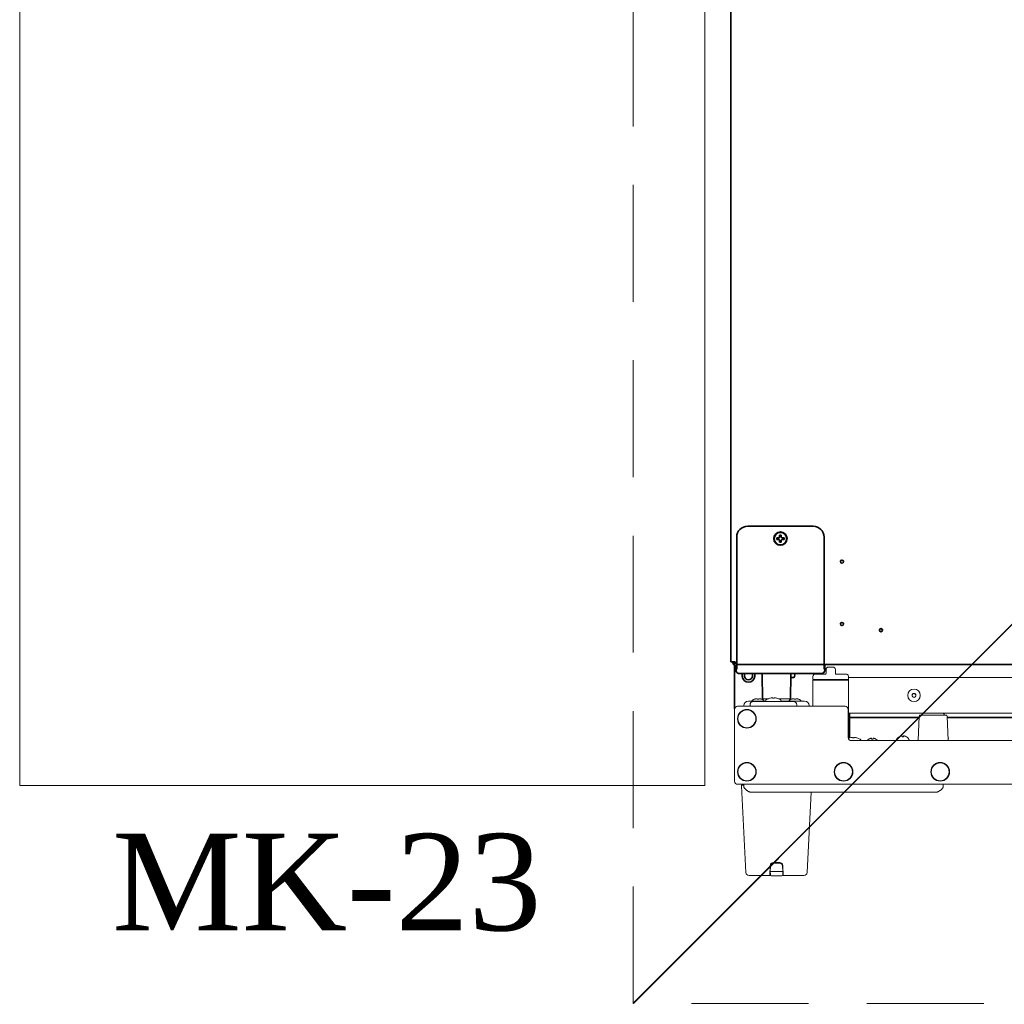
# Model space of a CAD drawing. Extents: x 3940905 to 4145695, y 925352 to 1109797.
# Tile 357 of 656: x 3982576 to 3983208, y 1101154 to 1101785. Entities that reach past the tile are written whole.
import ezdxf

# ---------------------------------------------------------------- set-up
doc = ezdxf.new("R2010")
doc.units = 0
doc.header["$LTSCALE"] = 750
doc.header["$MEASUREMENT"] = 0
doc.linetypes.add('DASHED', pattern=[0.75, 0.5, -0.25])
doc.layers.get('0').update_dxf_attribs({"linetype": 'CONTINUOUS', "lineweight": 0})
doc.layers.add('CKD Equipments', color=252, linetype='CONTINUOUS', lineweight=0)
doc.layers.add('PDF_A - TEXT', color=7, linetype='CONTINUOUS')
doc.styles.add('CKD_Dimension Text', font='BOOKOS.TTF')

# ---------------------------------------------------------------- blocks, each defined once
blk = doc.blocks.new('4')
at = {"color": 1, "linetype": 'DASHED', "ltscale": 0.2, "const_width": 1}
blk.add_lwpolyline([(4049888.81, 1046868.24), (4050788.81, 1047768.24)], dxfattribs=at)
at = {"color": 1, "linetype": 'DASHED', "ltscale": 0.2}
blk.add_lwpolyline([(4049888.81, 1047768.24), (4050788.81, 1047768.24), (4050788.81, 1046868.24), (4049888.81, 1046868.24)], close=True, dxfattribs=at)

msp = doc.modelspace()

# ---------------------------------------------------------------- linework, layer by layer
at = {"layer": 'CKD Equipments', "color": 252, "true_color": 0x989898}
for p, q in [((3982576.4, 1101294.24), (3982576.4, 1102044.23)), ((3983016.02, 1102044.23), (3983016.02, 1101294.24)), ((3983016.02, 1101294.24), (3982576.4, 1101294.24))]:
    msp.add_line(p, q, dxfattribs=at)
at = {"layer": 'CKD Equipments', "color": 7, "linetype": 'Continuous', "lineweight": 35}
for p, q in [((3983032.61, 1101373.62, 1431.4), (3983032.61, 1102023.02, 1431.4)), ((3983085.41, 1101460.56, 1431.4), (3983043.41, 1101460.56, 1431.4)), ((3983036.41, 1101453.56, 1431.4), (3983036.41, 1101373.92, 1431.4)), ((3983092.41, 1101373.92, 1431.4), (3983092.41, 1101453.56, 1431.4)), ((3983062.11, 1101453.06, 1431.4), (3983062.11, 1101452.56, 1431.4)), ((3983062.11, 1101452.56, 1431.4), (3983062.11, 1101452.06, 1431.4)), ((3983066.71, 1101452.56, 1431.4), (3983066.71, 1101453.06, 1431.4)), ((3983066.71, 1101452.06, 1431.4), (3983066.71, 1101452.56, 1431.4)), ((3983032.61, 1101373.62, 1431.4), (3983034.41, 1101373.62, 1431.4)), ((3983033.91, 1101373.62, 1431.4), (3983033.91, 1101372.82, 1431.4)), ((3983035.41, 1101373.62, 1431.4), (3983034.41, 1101373.62, 1431.4)), ((3983035.41, 1101371.82, 1431.4), (3983035.41, 1101373.62, 1431.4)), ((3983036.41, 1101373.92, 1431.4), (3983036.41, 1101368.91, 1431.4)), ((3983036.41, 1101371.82, 1431.4), (3983733.9, 1101371.82, 1431.4)), ((3983092.41, 1101373.92, 1431.4), (3983092.41, 1101368.91, 1431.4)), ((3983092.91, 1101371.82, 1431.4), (3983092.91, 1101371.02, 1431.4)), ((3983034.95, 1101343.42, 1431.4), (3983034.95, 1101371.18, 1431.4)), ((3983035.92, 1101371.02, 1431.4), (3983035.92, 1101368.03, 1431.4)), ((3983037.03, 1101366.23, 1431.4), (3983037.02, 1101366.24, 1431.4)), ((3983039.88, 1101366.03, 1431.4), (3983039.91, 1101364.45, 1431.4)), ((3983041.38, 1101365.98, 1431.4), (3983041.41, 1101364.47, 1431.4)), ((3983085.89, 1101365.98, 1431.4), (3983042.92, 1101365.98, 1431.4)), ((3983046.41, 1101364.47, 1431.4), (3983046.43, 1101365.98, 1431.4)), ((3983047.91, 1101364.45, 1431.4), (3983047.93, 1101365.98, 1431.4)), ((3983053.02, 1101349.35, 1431.4), (3983052.68, 1101365.58, 1431.4)), ((3983071.14, 1101365.58, 1431.4), (3983070.8, 1101349.35, 1431.4)), ((3983073.74, 1101365.4, 1431.4), (3983073.52, 1101364.14, 1431.4)), ((3983091.79, 1101366.24, 1431.4), (3983091.79, 1101366.23, 1431.4)), ((3983092.9, 1101368.03, 1431.4), (3983092.9, 1101371.02, 1431.4)), ((3983071.05, 1101363.52, 1431.4), (3983072.78, 1101363.52, 1431.4)), ((3983153.39, 1101337.86, 1431.4), (3983108.91, 1101337.86, 1431.4)), ((3983646.39, 1101337.86, 1431.4), (3983171.43, 1101337.86, 1431.4))]:
    msp.add_line(p, q, dxfattribs=at)
at = {"layer": 'CKD Equipments'}
msp.add_line((3983034.71, 1101372.82, 1431.4), (3983034.71, 1101373.62, 1431.4), dxfattribs=at)
at = {"layer": 'CKD Equipments', "color": 51, "linetype": 'Continuous', "lineweight": 13}
for p, q in [((3983037.92, 1101366.02, 1431.4), (3983037.92, 1101366.03, 1431.4)), ((3983090.9, 1101366.03, 1431.4), (3983090.89, 1101366.02, 1431.4))]:
    msp.add_line(p, q, dxfattribs=at)
at = {"layer": 'CKD Equipments', "color": 7, "linetype": 'Continuous'}
for p, q in [((3983093.16, 1101365.67, 1431.4), (3983086.78, 1101365.67, 1431.4)), ((3983093.66, 1101366.17, 1431.4), (3983093.66, 1101368.67, 1431.4)), ((3983095.16, 1101370.17, 1431.4), (3983098.16, 1101370.17, 1431.4)), ((3983099.66, 1101368.67, 1431.4), (3983099.66, 1101366.17, 1431.4)), ((3983106.53, 1101365.67, 1431.4), (3983100.16, 1101365.67, 1431.4)), ((3983085.16, 1101361.52, 1431.4), (3983085.16, 1101345.02, 1431.4)), ((3983085.28, 1101362.12, 1431.4), (3983085.28, 1101364.17, 1431.4)), ((3983108.03, 1101362.17, 1431.4), (3983085.28, 1101362.17, 1431.4)), ((3983088.18, 1101362.12, 1431.4), (3983085.28, 1101362.12, 1431.4)), ((3983085.28, 1101345.02, 1431.4), (3983085.28, 1101361.52, 1431.4)), ((3983085.53, 1101361.77, 1431.4), (3983107.78, 1101361.77, 1431.4)), ((3983085.66, 1101362.02, 1431.4), (3983090.16, 1101362.02, 1431.4)), ((3983089.97, 1101361.82, 1431.4), (3983085.85, 1101361.82, 1431.4)), ((3983089.04, 1101362.12, 1431.4), (3983089.11, 1101362.12, 1431.4)), ((3983090.16, 1101362.01, 1431.4), (3983090.64, 1101362.01, 1431.4)), ((3983102.68, 1101362.01, 1431.4), (3983103.15, 1101362.01, 1431.4)), ((3983103.16, 1101362.02, 1431.4), (3983107.66, 1101362.02, 1431.4)), ((3983103.34, 1101361.82, 1431.4), (3983107.46, 1101361.82, 1431.4)), ((3983108.03, 1101362.17, 1431.4), (3983108.03, 1101364.17, 1431.4)), ((3983108.03, 1101363.42, 1431.4), (3983709.69, 1101363.42, 1431.4)), ((3983108.03, 1101361.52, 1431.4), (3983108.03, 1101324.39, 1431.4)), ((3983108.16, 1101324.1, 1431.4), (3983108.16, 1101361.52, 1431.4)), ((3983054.92, 1101348.42, 1431.4), (3983043.91, 1101348.42, 1431.4)), ((3983044.93, 1101346.05, 1431.4), (3983044.91, 1101345.02, 1431.4)), ((3983072.89, 1101348.02, 1431.4), (3983046.93, 1101348.02, 1431.4)), ((3983047.56, 1101349.53, 1431.4), (3983047.56, 1101349.51, 1431.4)), ((3983049.56, 1101349.86, 1431.4), (3983049.56, 1101349.51, 1431.4)), ((3983050.56, 1101349.51, 1431.4), (3983050.56, 1101349.86, 1431.4)), ((3983052.56, 1101349.51, 1431.4), (3983052.56, 1101349.53, 1431.4)), ((3983056.68, 1101349.92, 1431.4), (3983054.3, 1101349.92, 1431.4)), ((3983054.91, 1101348.02, 1431.4), (3983054.91, 1101348.31, 1431.4)), ((3983057.61, 1101350.22, 1431.4), (3983057.61, 1101350.21, 1431.4)), ((3983062.21, 1101350.21, 1431.4), (3983062.21, 1101350.22, 1431.4)), ((3983069.51, 1101349.92, 1431.4), (3983063.13, 1101349.92, 1431.4)), ((3983079.9, 1101348.42, 1431.4), (3983064.89, 1101348.42, 1431.4)), ((3983064.91, 1101348.02, 1431.4), (3983064.91, 1101348.31, 1431.4)), ((3983071.25, 1101349.53, 1431.4), (3983071.25, 1101349.51, 1431.4)), ((3983073.25, 1101349.86, 1431.4), (3983073.25, 1101349.51, 1431.4)), ((3983074.25, 1101349.51, 1431.4), (3983074.25, 1101349.86, 1431.4)), ((3983074.89, 1101346.05, 1431.4), (3983074.91, 1101345.02, 1431.4)), ((3983076.25, 1101349.51, 1431.4), (3983076.25, 1101349.53, 1431.4)), ((3983034.91, 1101297.02, 1431.4), (3983034.91, 1101343.02, 1431.4)), ((3983036.91, 1101345.02, 1431.4), (3983105.91, 1101345.02, 1431.4)), ((3983040.91, 1101345.46, 1431.4), (3983040.91, 1101345.02, 1431.4)), ((3983082.9, 1101345.46, 1431.4), (3983082.91, 1101345.02, 1431.4)), ((3983107.91, 1101343.02, 1431.4), (3983107.91, 1101325.02, 1431.4)), ((3983108.16, 1101340.61, 1431.4), (3983709.69, 1101340.61, 1431.4)), ((3983108.28, 1101324.63, 1431.4), (3983108.28, 1101340.61, 1431.4)), ((3983108.91, 1101340.61, 1431.4), (3983108.91, 1101324.81, 1431.4)), ((3983152.74, 1101323.02, 1431.4), (3983153.43, 1101338.79, 1431.4)), ((3983153.93, 1101339.27, 1431.4), (3983170.89, 1101339.27, 1431.4)), ((3983171.38, 1101338.79, 1431.4), (3983172.07, 1101323.02, 1431.4)), ((3983108.86, 1101324.82, 1431.4), (3983108.86, 1101324.81, 1431.4)), ((3983707.91, 1101323.02, 1431.4), (3983109.91, 1101323.02, 1431.4)), ((3983113.46, 1101324.81, 1431.4), (3983113.46, 1101324.82, 1431.4)), ((3983121.11, 1101323.99, 1431.4), (3983121.11, 1101323.96, 1431.4)), ((3983122.91, 1101324.51, 1431.4), (3983122.91, 1101323.96, 1431.4)), ((3983123.91, 1101323.96, 1431.4), (3983123.91, 1101324.51, 1431.4)), ((3983125.71, 1101323.96, 1431.4), (3983125.71, 1101323.99, 1431.4)), ((3983138.91, 1101323.42, 1431.4), (3983138.91, 1101323.62, 1431.4)), ((3983140.61, 1101325.49, 1431.4), (3983140.61, 1101325.46, 1431.4)), ((3983142.41, 1101326.01, 1431.4), (3983142.41, 1101325.46, 1431.4)), ((3983143.41, 1101325.46, 1431.4), (3983143.41, 1101326.01, 1431.4)), ((3983145.21, 1101325.46, 1431.4), (3983145.21, 1101325.49, 1431.4)), ((3983146.91, 1101323.42, 1431.4), (3983146.91, 1101323.62, 1431.4)), ((3983172.13, 1101324.23, 1431.4), (3983172.13, 1101324.36, 1431.4)), ((3983780.91, 1101295.02, 1431.4), (3983036.91, 1101295.02, 1431.4)), ((3983042.31, 1101238.41, 1431.4), (3983039.4, 1101293.99, 1431.4)), ((3983039.89, 1101294.52, 1431.4), (3983040.92, 1101294.52, 1431.4)), ((3983040.92, 1101294.52, 1431.4), (3983040.91, 1101295.02, 1431.4)), ((3983040.91, 1101295.02, 1431.4), (3983040.96, 1101293.38, 1431.4)), ((3983044.96, 1101290.02, 1431.4), (3983164.85, 1101290.02, 1431.4)), ((3983084.21, 1101290.02, 1431.4), (3983081.51, 1101238.41, 1431.4)), ((3983168.91, 1101295.02, 1431.4), (3983168.85, 1101293.38, 1431.4)), ((3983168.9, 1101294.45, 1431.4), (3983168.88, 1101294.34, 1431.4)), ((3983168.9, 1101294.45, 1431.4), (3983168.91, 1101295.02, 1431.4)), ((3983059.87, 1101244.87, 1431.4), (3983063.95, 1101244.87, 1431.4)), ((3983057.53, 1101236.52, 1431.4), (3983057.87, 1101242.97, 1431.4)), ((3983057.91, 1101239.37, 1431.4), (3983057.96, 1101242.4, 1431.4)), ((3983057.91, 1101239.37, 1431.4), (3983057.95, 1101236.86, 1431.4)), ((3983058.41, 1101239.12, 1431.4), (3983065.4, 1101239.12, 1431.4)), ((3983059.96, 1101244.37, 1431.4), (3983063.85, 1101244.37, 1431.4)), ((3983061.81, 1101244.62, 1431.4), (3983062, 1101244.62, 1431.4)), ((3983065.85, 1101242.4, 1431.4), (3983065.91, 1101239.37, 1431.4)), ((3983065.86, 1101236.86, 1431.4), (3983065.91, 1101239.37, 1431.4)), ((3983066.28, 1101236.52, 1431.4), (3983065.94, 1101242.97, 1431.4)), ((3983044.31, 1101236.52, 1431.4), (3983058.1, 1101236.52, 1431.4)), ((3983057.54, 1101236.72, 1431.4), (3983057.61, 1101236.72, 1431.4)), ((3983057.58, 1101237.62, 1431.4), (3983057.94, 1101237.62, 1431.4)), ((3983057.94, 1101237.52, 1431.4), (3983057.61, 1101237.52, 1431.4)), ((3983057.61, 1101236.72, 1431.4), (3983057.61, 1101237.52, 1431.4)), ((3983057.71, 1101236.72, 1431.4), (3983057.98, 1101236.72, 1431.4)), ((3983057.93, 1101238.11, 1431.4), (3983057.93, 1101238.23, 1431.4)), ((3983065.36, 1101236.37, 1431.4), (3983058.45, 1101236.37, 1431.4)), ((3983065.72, 1101236.52, 1431.4), (3983079.51, 1101236.52, 1431.4)), ((3983065.83, 1101236.72, 1431.4), (3983066.27, 1101236.72, 1431.4)), ((3983065.88, 1101237.62, 1431.4), (3983066.23, 1101237.62, 1431.4)), ((3983066.16, 1101237.52, 1431.4), (3983065.88, 1101237.52, 1431.4)), ((3983065.89, 1101238.23, 1431.4), (3983065.89, 1101238.11, 1431.4)), ((3983066.21, 1101236.72, 1431.4), (3983066.21, 1101237.52, 1431.4))]:
    msp.add_line(p, q, dxfattribs=at)
at = {"layer": 'CKD Equipments', "color": 7, "linetype": 'Continuous', "lineweight": 35}
for centre, radius in [((3983064.41, 1101452.56, 1431.4), 4.25), ((3983064.41, 1101452.56, 1431.4), 4), ((3983103.91, 1101437.82, 1431.4), 1), ((3983103.91, 1101397.82, 1431.4), 1), ((3983128.91, 1101393.82, 1431.4), 1)]:
    msp.add_circle(centre, radius, dxfattribs=at)
at = {"layer": 'CKD Equipments', "color": 7, "linetype": 'Continuous'}
for centre, radius in [((3983150.11, 1101352.02, 1431.4), 4), ((3983150.11, 1101352.02, 1431.4), 1.25), ((3983150.11, 1101352.02, 1431.4), 1.15), ((3983042.91, 1101337.02, 1431.4), 6), ((3983042.91, 1101337.02, 1431.4), 5.75), ((3983042.91, 1101303.02, 1431.4), 6), ((3983042.91, 1101303.02, 1431.4), 5.75), ((3983104.91, 1101303.02, 1431.4), 6), ((3983104.91, 1101303.02, 1431.4), 5.75), ((3983166.91, 1101303.02, 1431.4), 6), ((3983166.91, 1101303.02, 1431.4), 5.75)]:
    msp.add_circle(centre, radius, dxfattribs=at)
at = {"layer": 'CKD Equipments', "color": 7, "linetype": 'Continuous', "lineweight": 35}
for centre, radius, start, end in [((3983035.71, 1101372.82, 1431.4), 1.8, 180, 270), ((3983035.71, 1101372.82, 1431.4), 1, 180, 252.54161), ((3983051.18, 1101365.52, 1431.4), 1.5, 2.5, 17.9901), ((3983072.64, 1101365.52, 1431.4), 1.5, 162.0099, 177.5), ((3983074.48, 1101365.27, 1431.4), 0.75, 108.00902, 170), ((3983043.91, 1101364.52, 1431.4), 4, 181, 359), ((3983043.91, 1101364.52, 1431.4), 2.5, 181, 359), ((3983072.78, 1101364.27, 1431.4), 0.75, 270, 350)]:
    msp.add_arc(centre, radius, start, end, dxfattribs=at)
at = {"layer": 'CKD Equipments', "color": 7, "linetype": 'Continuous'}
for centre, radius, start, end in [((3983089.91, 1101361.62, 1431.4), 1.8, 162.46369, 167.40896), ((3983089.91, 1101361.62, 1431.4), 1, 147.1459, 156.90005), ((3983094.57, 1101360.78, 1431.4), 5.62, 165.7544, 167.32918), ((3983090.28, 1101361.66, 1431.4), 0.504, 72.11908, 88.9637), ((3983103.03, 1101361.67, 1431.4), 0.499, 103.32661, 107.91787), ((3983103.03, 1101361.66, 1431.4), 0.503, 91.02247, 103.33027), ((3983043.91, 1101345.42, 1431.4), 3, 90, 179.25), ((3983046.93, 1101346.02, 1431.4), 2, 90, 179), ((3983047.56, 1101347.91, 1431.4), 1.5, 114.71985, 160.27786), ((3983049.86, 1101342.92, 1431.4), 7, 109.18209, 114.71985), ((3983049.87, 1101342.9, 1431.4), 7.01, 107.69488, 109.25902), ((3983049.88, 1101342.89, 1431.4), 7.01, 106.13811, 107.69478), ((3983049.88, 1101342.89, 1431.4), 7.02, 105.85444, 106.1382), ((3983049.88, 1101342.88, 1431.4), 7.02, 104.58157, 105.85431), ((3983049.88, 1101342.88, 1431.4), 7.03, 104.01369, 104.58162), ((3983049.88, 1101342.87, 1431.4), 7.04, 103.01866, 104.01362), ((3983049.88, 1101342.86, 1431.4), 7.04, 102.287, 103.01866), ((3983049.89, 1101342.85, 1431.4), 7.05, 101.44546, 102.28698), ((3983049.89, 1101342.84, 1431.4), 7.07, 100.59133, 101.44536), ((3983049.89, 1101342.82, 1431.4), 7.09, 99.86839, 100.59138), ((3983049.9, 1101342.79, 1431.4), 7.11, 98.85377, 99.86809), ((3983049.9, 1101342.77, 1431.4), 7.14, 98.29808, 98.85405), ((3983049.91, 1101342.71, 1431.4), 7.19, 96.74647, 98.29651), ((3983049.31, 1101345.68, 1431.4), 4.18, 92.42377, 93.38467), ((3983049.31, 1101345.65, 1431.4), 4.21, 92.11566, 92.42478), ((3983049.31, 1101345.63, 1431.4), 4.24, 91.47671, 92.11536), ((3983049.31, 1101345.6, 1431.4), 4.26, 91.09107, 91.47702), ((3983049.31, 1101345.59, 1431.4), 4.27, 90.53583, 91.09098), ((3983049.31, 1101345.58, 1431.4), 4.28, 89.59318, 90.53598), ((3983049.31, 1101345.59, 1431.4), 4.27, 89.10775, 89.59329), ((3983049.31, 1101345.6, 1431.4), 4.26, 88.63611, 89.10775), ((3983049.31, 1101345.62, 1431.4), 4.24, 88.0516, 88.63632), ((3983049.31, 1101345.64, 1431.4), 4.22, 87.6487, 88.05143), ((3983049.32, 1101345.68, 1431.4), 4.18, 86.61551, 87.64983), ((3983050.06, 1101342.35, 1431.4), 7.18, 86.00758, 93.99242), ((3983050.81, 1101345.68, 1431.4), 4.18, 92.35016, 93.3845), ((3983050.81, 1101345.64, 1431.4), 4.22, 91.94859, 92.35129), ((3983050.81, 1101345.62, 1431.4), 4.24, 91.36365, 91.94842), ((3983050.81, 1101345.6, 1431.4), 4.26, 90.89229, 91.36386), ((3983050.81, 1101345.59, 1431.4), 4.27, 90.40667, 90.89228), ((3983050.81, 1101345.58, 1431.4), 4.28, 89.89709, 90.40679), ((3983050.81, 1101345.58, 1431.4), 4.28, 89.46399, 89.89708), ((3983050.81, 1101345.59, 1431.4), 4.27, 88.90904, 89.46414), ((3983050.81, 1101345.61, 1431.4), 4.26, 88.52297, 88.90895), ((3983050.81, 1101345.63, 1431.4), 4.24, 87.88465, 88.52327), ((3983050.82, 1101345.65, 1431.4), 4.21, 87.57521, 87.88435), ((3983050.82, 1101345.68, 1431.4), 4.18, 86.61534, 87.57623), ((3983050.22, 1101342.71, 1431.4), 7.19, 81.7035, 83.25353), ((3983050.23, 1101342.77, 1431.4), 7.14, 81.14595, 81.70192), ((3983050.23, 1101342.79, 1431.4), 7.11, 80.13191, 81.14623), ((3983050.23, 1101342.82, 1431.4), 7.09, 79.40862, 80.13161), ((3983050.24, 1101342.84, 1431.4), 7.07, 78.55464, 79.40867), ((3983050.24, 1101342.85, 1431.4), 7.05, 77.71302, 78.55454), ((3983050.24, 1101342.86, 1431.4), 7.04, 76.98134, 77.713), ((3983050.24, 1101342.87, 1431.4), 7.04, 75.98638, 76.98134), ((3983050.25, 1101342.88, 1431.4), 7.03, 75.41838, 75.98631), ((3983050.25, 1101342.88, 1431.4), 7.02, 74.14569, 75.41843), ((3983050.25, 1101342.89, 1431.4), 7.02, 73.8618, 74.14556), ((3983050.25, 1101342.89, 1431.4), 7.01, 72.30522, 73.86189), ((3983050.25, 1101342.9, 1431.4), 7.01, 70.74098, 72.30512), ((3983050.26, 1101342.92, 1431.4), 7, 65.28015, 70.81791), ((3983054.3, 1101348.42, 1431.4), 1.5, 90, 143.15337), ((3983052.56, 1101347.91, 1431.4), 1.5, 19.72214, 65.28015), ((3983056.16, 1101348.31, 1431.4), 1.25, 118.60206, 180), ((3983059.91, 1101341.43, 1431.4), 9.08, 104.6676, 118.60206), ((3983059.83, 1101341.55, 1431.4), 8.95, 102.90657, 104.39436), ((3983059.83, 1101341.54, 1431.4), 8.95, 94.66068, 102.90178), ((3983059.83, 1101341.56, 1431.4), 8.94, 93.35029, 94.65471), ((3983059.91, 1101341.43, 1431.4), 8.79, 87.39099, 92.60901), ((3983059.99, 1101341.56, 1431.4), 8.94, 85.34529, 86.6497), ((3983059.98, 1101341.54, 1431.4), 8.95, 77.09822, 85.33932), ((3983059.98, 1101341.55, 1431.4), 8.95, 75.60564, 77.09344), ((3983059.91, 1101341.43, 1431.4), 9.08, 61.39794, 75.3324), ((3983063.66, 1101348.31, 1431.4), 1.25, 0, 61.39794), ((3983069.51, 1101348.42, 1431.4), 1.5, 36.84663, 90), ((3983071.25, 1101347.91, 1431.4), 1.5, 114.71985, 160.27786), ((3983073.55, 1101342.92, 1431.4), 7, 109.18209, 114.71985), ((3983073.56, 1101342.9, 1431.4), 7.01, 107.69488, 109.25902), ((3983073.56, 1101342.89, 1431.4), 7.01, 106.13811, 107.69478), ((3983073.57, 1101342.89, 1431.4), 7.02, 105.85444, 106.1382), ((3983073.57, 1101342.88, 1431.4), 7.02, 104.58157, 105.85431), ((3983073.57, 1101342.88, 1431.4), 7.03, 104.01369, 104.58162), ((3983073.57, 1101342.87, 1431.4), 7.04, 103.01866, 104.01362), ((3983073.57, 1101342.86, 1431.4), 7.04, 102.287, 103.01866), ((3983073.57, 1101342.85, 1431.4), 7.05, 101.44546, 102.28698), ((3983073.58, 1101342.84, 1431.4), 7.07, 100.59133, 101.44536), ((3983073.58, 1101342.82, 1431.4), 7.09, 99.86839, 100.59138), ((3983073.58, 1101342.79, 1431.4), 7.11, 98.85377, 99.86809), ((3983073.59, 1101342.77, 1431.4), 7.14, 98.29808, 98.85405), ((3983073.6, 1101342.71, 1431.4), 7.19, 96.74647, 98.29651), ((3983073, 1101345.68, 1431.4), 4.18, 92.42377, 93.38467), ((3983073, 1101345.65, 1431.4), 4.21, 92.11566, 92.42478), ((3983073, 1101345.63, 1431.4), 4.24, 91.47671, 92.11536), ((3983073, 1101345.6, 1431.4), 4.26, 91.09107, 91.47702), ((3983072.89, 1101346.02, 1431.4), 2, 1, 90), ((3983073, 1101345.59, 1431.4), 4.27, 90.53583, 91.09098), ((3983073, 1101345.58, 1431.4), 4.28, 89.59318, 90.53598), ((3983073, 1101345.59, 1431.4), 4.27, 89.10775, 89.59329), ((3983073, 1101345.6, 1431.4), 4.26, 88.63611, 89.10775), ((3983073, 1101345.62, 1431.4), 4.24, 88.0516, 88.63632), ((3983073, 1101345.64, 1431.4), 4.22, 87.6487, 88.05143), ((3983073, 1101345.68, 1431.4), 4.18, 86.61551, 87.64983), ((3983073.75, 1101342.35, 1431.4), 7.18, 86.00758, 93.99242), ((3983074.5, 1101345.68, 1431.4), 4.18, 92.35016, 93.3845), ((3983074.5, 1101345.64, 1431.4), 4.22, 91.94859, 92.35129), ((3983074.5, 1101345.62, 1431.4), 4.24, 91.36365, 91.94842), ((3983074.5, 1101345.6, 1431.4), 4.26, 90.89229, 91.36386), ((3983074.5, 1101345.59, 1431.4), 4.27, 90.40667, 90.89228), ((3983074.5, 1101345.58, 1431.4), 4.28, 89.89709, 90.40679), ((3983074.5, 1101345.58, 1431.4), 4.28, 89.46399, 89.89708), ((3983074.5, 1101345.59, 1431.4), 4.27, 88.90904, 89.46414), ((3983074.5, 1101345.61, 1431.4), 4.26, 88.52297, 88.90895), ((3983074.5, 1101345.63, 1431.4), 4.24, 87.88465, 88.52327), ((3983074.5, 1101345.65, 1431.4), 4.21, 87.57521, 87.88435), ((3983074.5, 1101345.68, 1431.4), 4.18, 86.61534, 87.57623), ((3983073.91, 1101342.71, 1431.4), 7.19, 81.7035, 83.25353), ((3983073.91, 1101342.77, 1431.4), 7.14, 81.14595, 81.70192), ((3983073.92, 1101342.79, 1431.4), 7.11, 80.13191, 81.14623), ((3983073.92, 1101342.82, 1431.4), 7.09, 79.40862, 80.13161), ((3983073.93, 1101342.84, 1431.4), 7.07, 78.55464, 79.40867), ((3983073.93, 1101342.85, 1431.4), 7.05, 77.71302, 78.55454), ((3983073.93, 1101342.86, 1431.4), 7.04, 76.98134, 77.713), ((3983073.93, 1101342.87, 1431.4), 7.04, 75.98638, 76.98134), ((3983073.93, 1101342.88, 1431.4), 7.03, 75.41838, 75.98631), ((3983073.94, 1101342.88, 1431.4), 7.02, 74.14569, 75.41843), ((3983073.94, 1101342.89, 1431.4), 7.02, 73.8618, 74.14556), ((3983073.94, 1101342.89, 1431.4), 7.01, 72.30522, 73.86189), ((3983073.94, 1101342.9, 1431.4), 7.01, 70.74098, 72.30512), ((3983073.95, 1101342.92, 1431.4), 7, 65.28015, 70.81791), ((3983076.25, 1101347.91, 1431.4), 1.5, 19.72214, 65.28015), ((3983079.9, 1101345.42, 1431.4), 3, 0.75, 89.99998), ((3983036.91, 1101343.02, 1431.4), 2, 90, 180), ((3983105.91, 1101343.02, 1431.4), 2, 0, 90), ((3983157.91, 1101338.31, 1431.4), 3, 129.94637, 161.36034), ((3983166.91, 1101338.31, 1431.4), 3, 18.63966, 50.05363), ((3983153.93, 1101338.77, 1431.4), 0.5, 90, 177.5), ((3983170.89, 1101338.77, 1431.4), 0.5, 2.5, 90), ((3983109.91, 1101325.02, 1431.4), 2, 180, 270), ((3983111.16, 1101316.03, 1431.4), 9.08, 104.6676, 109.31715), ((3983111.08, 1101316.15, 1431.4), 8.95, 102.90657, 104.39436), ((3983111.08, 1101316.14, 1431.4), 8.95, 94.66068, 102.90178), ((3983111.08, 1101316.16, 1431.4), 8.94, 93.35029, 94.65471), ((3983111.16, 1101316.03, 1431.4), 8.79, 87.39099, 92.60901), ((3983111.24, 1101316.16, 1431.4), 8.94, 85.34529, 86.6497), ((3983111.23, 1101316.14, 1431.4), 8.95, 77.09822, 85.33932), ((3983111.23, 1101316.15, 1431.4), 8.95, 75.60564, 77.09344), ((3983111.16, 1101316.03, 1431.4), 9.08, 61.39794, 75.3324), ((3983114.91, 1101322.91, 1431.4), 1.25, 4.91427, 61.39794), ((3983123.61, 1101319.9, 1431.4), 4.8, 121.37271, 139.18383), ((3983123.59, 1101319.91, 1431.4), 4.75, 118.9687, 121.53408), ((3983123.59, 1101319.91, 1431.4), 4.75, 118.00738, 118.96837), ((3983123.59, 1101319.92, 1431.4), 4.75, 116.68125, 118.00741), ((3983123.59, 1101319.92, 1431.4), 4.74, 115.54022, 116.6812), ((3983123.59, 1101319.92, 1431.4), 4.74, 114.57218, 115.54021), ((3983123.59, 1101319.93, 1431.4), 4.73, 113.31747, 114.5722), ((3983123.58, 1101319.93, 1431.4), 4.73, 112.54738, 113.31738), ((3983123.58, 1101319.94, 1431.4), 4.72, 111.00254, 112.54756), ((3983123.58, 1101319.94, 1431.4), 4.72, 110.5181, 111.00225), ((3983123.57, 1101319.96, 1431.4), 4.7, 108.46559, 110.51874), ((3983123.57, 1101319.97, 1431.4), 4.68, 107.37727, 108.46505), ((3983123.56, 1101319.99, 1431.4), 4.67, 106.39488, 107.37721), ((3983123.55, 1101320.02, 1431.4), 4.64, 104.31758, 106.39637), ((3983122.66, 1101322.52, 1431.4), 2.01, 95.2585, 97.27409), ((3983122.66, 1101322.54, 1431.4), 1.98, 94.60088, 95.25578), ((3983122.66, 1101322.56, 1431.4), 1.97, 93.21669, 94.60157), ((3983122.66, 1101322.57, 1431.4), 1.96, 92.37648, 93.21591), ((3983122.66, 1101322.57, 1431.4), 1.96, 91.15452, 92.37663), ((3983122.66, 1101322.58, 1431.4), 1.95, 89.07418, 91.15413), ((3983122.66, 1101322.57, 1431.4), 1.95, 88.00362, 89.07389), ((3983122.66, 1101322.57, 1431.4), 1.96, 86.97721, 88.00359), ((3983122.66, 1101322.56, 1431.4), 1.97, 85.71398, 86.9767), ((3983122.66, 1101322.55, 1431.4), 1.98, 84.86278, 85.71435), ((3983122.65, 1101322.52, 1431.4), 2.01, 82.72559, 84.85985), ((3983123.41, 1101320.2, 1431.4), 3.8, 82.43512, 97.56488), ((3983124.16, 1101322.52, 1431.4), 2.01, 95.14017, 97.27439), ((3983124.16, 1101322.55, 1431.4), 1.98, 94.28561, 95.13726), ((3983124.16, 1101322.56, 1431.4), 1.97, 93.02336, 94.28596), ((3983124.16, 1101322.57, 1431.4), 1.96, 91.99634, 93.02285), ((3983124.16, 1101322.57, 1431.4), 1.95, 90.92618, 91.99631), ((3983124.16, 1101322.58, 1431.4), 1.95, 89.80051, 90.92589), ((3983124.16, 1101322.58, 1431.4), 1.95, 88.84593, 89.80046), ((3983124.16, 1101322.57, 1431.4), 1.95, 87.62331, 88.84554), ((3983124.16, 1101322.57, 1431.4), 1.96, 86.78413, 87.62348), ((3983124.16, 1101322.56, 1431.4), 1.97, 85.3984, 86.78335), ((3983124.16, 1101322.54, 1431.4), 1.98, 84.74424, 85.3991), ((3983124.15, 1101322.52, 1431.4), 2.01, 82.72591, 84.7415), ((3983123.26, 1101320.02, 1431.4), 4.64, 73.60363, 75.68242), ((3983123.25, 1101319.99, 1431.4), 4.67, 72.62279, 73.60512), ((3983123.25, 1101319.97, 1431.4), 4.68, 71.53495, 72.62273), ((3983123.24, 1101319.96, 1431.4), 4.7, 69.48126, 71.53441), ((3983123.24, 1101319.94, 1431.4), 4.72, 68.99775, 69.4819), ((3983123.23, 1101319.94, 1431.4), 4.72, 67.45244, 68.99746), ((3983123.23, 1101319.93, 1431.4), 4.73, 66.68262, 67.45262), ((3983123.23, 1101319.93, 1431.4), 4.73, 65.4278, 66.68253), ((3983123.23, 1101319.92, 1431.4), 4.74, 64.4598, 65.42782), ((3983123.23, 1101319.92, 1431.4), 4.74, 63.3188, 64.45978), ((3983123.22, 1101319.92, 1431.4), 4.75, 61.99259, 63.31875), ((3983123.22, 1101319.91, 1431.4), 4.75, 61.03163, 61.99262), ((3983123.22, 1101319.91, 1431.4), 4.75, 58.46592, 61.0313), ((3983123.21, 1101319.9, 1431.4), 4.8, 40.81617, 58.62729), ((3983139.31, 1101323.62, 1431.4), 0.4, 149.69882, 180), ((3983143.11, 1101321.4, 1431.4), 4.8, 121.37271, 149.69882), ((3983143.11, 1101320.4, 1431.4), 4.8, 146.0645, 146.71409), ((3983143.09, 1101321.41, 1431.4), 4.75, 118.9687, 121.53408), ((3983143.09, 1101321.41, 1431.4), 4.75, 118.00738, 118.96837), ((3983143.09, 1101321.42, 1431.4), 4.75, 116.68125, 118.00741), ((3983143.09, 1101321.42, 1431.4), 4.74, 115.54022, 116.6812), ((3983143.09, 1101321.42, 1431.4), 4.74, 114.57218, 115.54021), ((3983143.09, 1101321.43, 1431.4), 4.73, 113.31747, 114.5722), ((3983143.08, 1101321.43, 1431.4), 4.73, 112.54738, 113.31738), ((3983143.08, 1101321.44, 1431.4), 4.72, 111.00254, 112.54756), ((3983143.08, 1101321.44, 1431.4), 4.72, 110.5181, 111.00225), ((3983143.07, 1101321.46, 1431.4), 4.7, 108.46559, 110.51874), ((3983143.07, 1101321.47, 1431.4), 4.68, 107.37727, 108.46505), ((3983143.06, 1101321.49, 1431.4), 4.67, 106.39488, 107.37721), ((3983143.05, 1101321.52, 1431.4), 4.64, 104.31758, 106.39637), ((3983142.16, 1101324.02, 1431.4), 2.01, 95.2585, 97.27409), ((3983142.16, 1101324.04, 1431.4), 1.98, 94.60088, 95.25578), ((3983142.16, 1101324.06, 1431.4), 1.97, 93.21669, 94.60157), ((3983142.16, 1101324.07, 1431.4), 1.96, 92.37648, 93.21591), ((3983142.16, 1101324.07, 1431.4), 1.96, 91.15452, 92.37663), ((3983142.16, 1101324.08, 1431.4), 1.95, 89.07418, 91.15413), ((3983142.16, 1101324.07, 1431.4), 1.95, 88.00362, 89.07389), ((3983142.16, 1101324.07, 1431.4), 1.96, 86.97721, 88.00359), ((3983142.16, 1101324.06, 1431.4), 1.97, 85.71398, 86.9767), ((3983142.16, 1101324.05, 1431.4), 1.98, 84.86278, 85.71435), ((3983142.15, 1101324.02, 1431.4), 2.01, 82.72559, 84.85985), ((3983142.91, 1101321.7, 1431.4), 3.8, 82.43512, 97.56488), ((3983143.66, 1101324.02, 1431.4), 2.01, 95.14017, 97.27439), ((3983143.66, 1101324.05, 1431.4), 1.98, 94.28561, 95.13726), ((3983143.66, 1101324.06, 1431.4), 1.97, 93.02336, 94.28596), ((3983143.66, 1101324.07, 1431.4), 1.96, 91.99634, 93.02285), ((3983143.66, 1101324.07, 1431.4), 1.95, 90.92618, 91.99631), ((3983143.66, 1101324.08, 1431.4), 1.95, 89.80051, 90.92589), ((3983143.66, 1101324.08, 1431.4), 1.95, 88.84593, 89.80046), ((3983143.66, 1101324.07, 1431.4), 1.95, 87.62331, 88.84554), ((3983143.66, 1101324.07, 1431.4), 1.96, 86.78413, 87.62348), ((3983143.66, 1101324.06, 1431.4), 1.97, 85.3984, 86.78335), ((3983143.66, 1101324.04, 1431.4), 1.98, 84.74424, 85.3991), ((3983143.65, 1101324.02, 1431.4), 2.01, 82.72591, 84.7415), ((3983142.76, 1101321.52, 1431.4), 4.64, 73.60363, 75.68242), ((3983142.75, 1101321.49, 1431.4), 4.67, 72.62279, 73.60512), ((3983142.75, 1101321.47, 1431.4), 4.68, 71.53495, 72.62273), ((3983142.74, 1101321.46, 1431.4), 4.7, 69.48126, 71.53441), ((3983142.74, 1101321.44, 1431.4), 4.72, 68.99775, 69.4819), ((3983142.73, 1101321.44, 1431.4), 4.72, 67.45244, 68.99746), ((3983142.73, 1101321.43, 1431.4), 4.73, 66.68262, 67.45262), ((3983142.73, 1101321.43, 1431.4), 4.73, 65.4278, 66.68253), ((3983142.73, 1101321.42, 1431.4), 4.74, 64.4598, 65.42782), ((3983142.73, 1101321.42, 1431.4), 4.74, 63.3188, 64.45978), ((3983142.72, 1101321.42, 1431.4), 4.75, 61.99259, 63.31875), ((3983142.72, 1101321.41, 1431.4), 4.75, 61.03163, 61.99262), ((3983142.72, 1101321.41, 1431.4), 4.75, 58.46592, 61.0313), ((3983142.71, 1101321.4, 1431.4), 4.8, 30.30118, 58.62729), ((3983142.71, 1101320.4, 1431.4), 4.8, 33.28591, 33.9355), ((3983146.51, 1101323.62, 1431.4), 0.4, 0, 30.30118), ((3983036.91, 1101297.02, 1431.4), 2, 180, 270), ((3983039.89, 1101294.02, 1431.4), 0.5, 90, 183), ((3983049.6, 1101299.7, 1431.4), 10.9, 230.69992, 231.38523), ((3983045.96, 1101293.83, 1431.4), 3.98, 244.93641, 249.01618), ((3983059.87, 1101242.87, 1431.4), 2, 90, 177), ((3983063.95, 1101242.87, 1431.4), 2, 3, 90), ((3983059.96, 1101242.37, 1431.4), 2, 90, 179), ((3983061.81, 1101244.12, 1431.4), 0.5, 90, 148.53717), ((3983062, 1101244.12, 1431.4), 0.5, 31.46283, 90), ((3983063.85, 1101242.37, 1431.4), 2, 1, 90), ((3983044.31, 1101238.52, 1431.4), 2, 183, 270), ((3983058.45, 1101236.87, 1431.4), 0.5, 181, 270), ((3983065.36, 1101236.87, 1431.4), 0.5, 270, 359), ((3983079.51, 1101238.52, 1431.4), 2, 270, 357)]:
    msp.add_arc(centre, radius, start, end, dxfattribs=at)
at = {"layer": 'CKD Equipments', "color": 7, "linetype": 'Continuous', "lineweight": 35, "extrusion": (-9.86076e-32, -1.17146e-15, -1)}
msp.add_ellipse((3983043.41, 1101453.56, 1431.4), major_axis=(4.95, -4.95), ratio=0.999695, start_param=2.356347, end_param=3.926839, dxfattribs=at)
at = {"layer": 'CKD Equipments', "color": 7, "linetype": 'Continuous', "lineweight": 35, "extrusion": (-2.85962e-30, -1.17146e-15, -1)}
msp.add_ellipse((3983085.41, 1101453.56, 1431.4), major_axis=(4.95, 4.95), ratio=0.999695, start_param=5.497939, end_param=7.068431, dxfattribs=at)
at = {"layer": 'CKD Equipments', "color": 7, "linetype": 'Continuous', "lineweight": 35, "extrusion": (0, 0, -1)}
for centre, major_axis, ratio, start_param, end_param in [((3983092.42, 1101373.92, 1431.4), (0, 1.72), 0.008727, 3.141593, 4.712389), ((3983037.92, 1101368.03, 1431.4), (1.97, 0.32), 0.99988, 1.731668, 3.302502), ((3983037.92, 1101368.02, 1431.4), (0.89, 1.79), 0.99981, 2.677899, 3.141602), ((3983042.92, 1101366.02, 1431.4), (-5, 0), 0.008727, 4.712389, 6.265732), ((3983085.89, 1101366.02, 1431.4), (-5, 0), 0.008727, 3.159046, 4.712389), ((3983090.89, 1101368.02, 1431.4), (-0.89, 1.79), 0.99981, 3.141584, 3.605286), ((3983090.9, 1101368.03, 1431.4), (-1.97, 0.32), 0.99988, 2.980683, 4.551518)]:
    msp.add_ellipse(centre, major_axis=major_axis, ratio=ratio, start_param=start_param, end_param=end_param, dxfattribs=at)
at = {"layer": 'CKD Equipments', "color": 7, "linetype": 'Continuous', "extrusion": (0, 0, -1)}
for centre, major_axis, ratio, start_param, end_param in [((3983085.66, 1101361.52, 1431.4), (-0.354, 0.354), 0.999924, -0.78536, 0.78536), ((3983085.53, 1101361.52, 1431.4), (-0.177, 0.177), 0.999695, -0.785246, 0.785246), ((3983107.66, 1101361.52, 1431.4), (0.354, 0.354), 0.999924, -0.78536, 0), ((3983107.78, 1101361.52, 1431.4), (-0.177, -0.177), 0.999695, 2.356347, 3.926839), ((3983107.66, 1101361.52, 1431.4), (-0.354, -0.354), 0.999924, 3.141593, 3.534268), ((3983107.66, 1101361.52, 1431.4), (0.354, 0.354), 0.999924, 0.392676, 0.78536)]:
    msp.add_ellipse(centre, major_axis=major_axis, ratio=ratio, start_param=start_param, end_param=end_param, dxfattribs=at)
at = {"layer": 'CKD Equipments', "color": 7, "linetype": 'Continuous', "lineweight": 35}
for points, degree in [([(3983063.91, 1101453.56, 1431.4), (3983063.88, 1101453.53, 1431.4), (3983063.83, 1101453.48, 1431.4), (3983063.76, 1101453.41, 1431.4), (3983063.68, 1101453.34, 1431.4), (3983063.61, 1101453.27, 1431.4), (3983063.55, 1101453.2, 1431.4), (3983063.48, 1101453.13, 1431.4), (3983063.43, 1101453.08, 1431.4), (3983063.41, 1101453.06, 1431.4)], 3), ([(3983064.91, 1101454.86, 1431.4), (3983064.74, 1101454.86, 1431.4), (3983064.41, 1101454.86, 1431.4), (3983064.07, 1101454.86, 1431.4), (3983063.91, 1101454.86, 1431.4)], 3), ([(3983064.91, 1101453.56, 1431.4), (3983064.91, 1101453.61, 1431.4), (3983064.91, 1101453.72, 1431.4), (3983064.91, 1101453.88, 1431.4), (3983064.91, 1101454.04, 1431.4), (3983064.91, 1101454.2, 1431.4), (3983064.91, 1101454.35, 1431.4), (3983064.91, 1101454.51, 1431.4), (3983064.91, 1101454.67, 1431.4), (3983064.91, 1101454.8, 1431.4), (3983064.91, 1101454.86, 1431.4)], 3), ([(3983065.41, 1101453.06, 1431.4), (3983065.38, 1101453.08, 1431.4), (3983065.34, 1101453.13, 1431.4), (3983065.26, 1101453.2, 1431.4), (3983065.19, 1101453.27, 1431.4), (3983065.12, 1101453.35, 1431.4), (3983065.05, 1101453.42, 1431.4), (3983064.98, 1101453.49, 1431.4), (3983064.93, 1101453.54, 1431.4), (3983064.91, 1101453.56, 1431.4)], 3), ([(3983063.41, 1101453.06, 1431.4), (3983063.35, 1101453.06, 1431.4), (3983063.25, 1101453.06, 1431.4), (3983063.08, 1101453.06, 1431.4), (3983062.92, 1101453.06, 1431.4), (3983062.77, 1101453.06, 1431.4), (3983062.62, 1101453.06, 1431.4), (3983062.46, 1101453.06, 1431.4), (3983062.29, 1101453.06, 1431.4), (3983062.17, 1101453.06, 1431.4), (3983062.11, 1101453.06, 1431.4)], 3), ([(3983063.41, 1101452.06, 1431.4), (3983063.43, 1101452.04, 1431.4), (3983063.48, 1101451.99, 1431.4), (3983063.55, 1101451.92, 1431.4), (3983063.62, 1101451.85, 1431.4), (3983063.69, 1101451.77, 1431.4), (3983063.76, 1101451.7, 1431.4), (3983063.84, 1101451.63, 1431.4), (3983063.88, 1101451.58, 1431.4), (3983063.91, 1101451.56, 1431.4)], 3), ([(3983063.91, 1101451.56, 1431.4), (3983063.91, 1101451.51, 1431.4), (3983063.91, 1101451.4, 1431.4), (3983063.91, 1101451.24, 1431.4), (3983063.91, 1101451.08, 1431.4), (3983063.91, 1101450.92, 1431.4), (3983063.91, 1101450.77, 1431.4), (3983063.91, 1101450.61, 1431.4), (3983063.91, 1101450.45, 1431.4), (3983063.91, 1101450.32, 1431.4), (3983063.91, 1101450.26, 1431.4)], 3), ([(3983063.91, 1101450.26, 1431.4), (3983064.07, 1101450.26, 1431.4), (3983064.41, 1101450.26, 1431.4), (3983064.74, 1101450.26, 1431.4), (3983064.91, 1101450.26, 1431.4)], 3), ([(3983064.91, 1101451.56, 1431.4), (3983064.93, 1101451.59, 1431.4), (3983064.98, 1101451.64, 1431.4), (3983065.06, 1101451.71, 1431.4), (3983065.13, 1101451.78, 1431.4), (3983065.2, 1101451.85, 1431.4), (3983065.27, 1101451.92, 1431.4), (3983065.34, 1101451.99, 1431.4), (3983065.38, 1101452.04, 1431.4), (3983065.41, 1101452.06, 1431.4)], 3), ([(3983065.41, 1101452.06, 1431.4), (3983065.46, 1101452.06, 1431.4), (3983065.57, 1101452.06, 1431.4), (3983065.73, 1101452.06, 1431.4), (3983065.89, 1101452.06, 1431.4), (3983066.05, 1101452.06, 1431.4), (3983066.2, 1101452.06, 1431.4), (3983066.35, 1101452.06, 1431.4), (3983066.52, 1101452.06, 1431.4), (3983066.64, 1101452.06, 1431.4), (3983066.71, 1101452.06, 1431.4)], 3), ([(3983091.79, 1101366.23, 1431.4), (3983091.37, 1101366.08, 1431.4)], 1)]:
    msp.add_open_spline(points, degree=degree, dxfattribs=at)
for points, knots in [([(3983063.91, 1101454.86, 1431.4), (3983063.91, 1101454.66, 1431.4), (3983063.91, 1101454.45, 1431.4), (3983063.91, 1101454.12, 1431.4), (3983063.91, 1101454.01, 1431.4), (3983063.91, 1101453.79, 1431.4), (3983063.91, 1101453.68, 1431.4), (3983063.91, 1101453.56, 1431.4)], [0, 0, 0, 0, 0.5, 0.5, 0.75, 0.75, 1, 1, 1, 1]), ([(3983062.11, 1101452.06, 1431.4), (3983062.31, 1101452.06, 1431.4), (3983062.52, 1101452.06, 1431.4), (3983062.85, 1101452.06, 1431.4), (3983062.96, 1101452.06, 1431.4), (3983063.18, 1101452.06, 1431.4), (3983063.29, 1101452.06, 1431.4), (3983063.41, 1101452.06, 1431.4)], [0, 0, 0, 0, 0.5, 0.5, 0.75, 0.75, 1, 1, 1, 1]), ([(3983064.91, 1101450.26, 1431.4), (3983064.91, 1101450.46, 1431.4), (3983064.91, 1101450.67, 1431.4), (3983064.91, 1101451, 1431.4), (3983064.91, 1101451.11, 1431.4), (3983064.91, 1101451.33, 1431.4), (3983064.91, 1101451.44, 1431.4), (3983064.91, 1101451.56, 1431.4)], [0, 0, 0, 0, 0.5, 0.5, 0.75, 0.75, 1, 1, 1, 1]), ([(3983066.71, 1101453.06, 1431.4), (3983066.5, 1101453.06, 1431.4), (3983066.29, 1101453.06, 1431.4), (3983065.97, 1101453.06, 1431.4), (3983065.86, 1101453.06, 1431.4), (3983065.64, 1101453.06, 1431.4), (3983065.52, 1101453.06, 1431.4), (3983065.41, 1101453.06, 1431.4)], [0, 0, 0, 0, 0.5, 0.5, 0.75, 0.75, 1, 1, 1, 1]), ([(3983039.92, 1101365.99, 1431.4), (3983039.77, 1101365.99, 1431.4), (3983039.21, 1101365.99, 1431.4), (3983038.49, 1101366, 1431.4), (3983038.04, 1101366.01, 1431.4), (3983037.85, 1101366.02, 1431.4), (3983037.71, 1101366.03, 1431.4), (3983037.52, 1101366.06, 1431.4), (3983037.28, 1101366.12, 1431.4), (3983037.11, 1101366.19, 1431.4), (3983037.03, 1101366.23, 1431.4)], [0, 0, 0, 0, 0.102873, 0.397983, 0.696525, 0.798347, 0.853967, 0.887999, 0.948669, 1, 1, 1, 1])]:
    msp.add_open_spline(points, degree=3, knots=knots, dxfattribs=at)
at = {"layer": 'CKD Equipments', "color": 7, "linetype": 'Continuous'}
for points, knots in [([(3983086.78, 1101365.67, 1431.4), (3983086.59, 1101365.67, 1431.4), (3983086.19, 1101365.59, 1431.4), (3983085.69, 1101365.25, 1431.4), (3983085.36, 1101364.76, 1431.4), (3983085.28, 1101364.36, 1431.4), (3983085.28, 1101364.17, 1431.4)], [0, 0, 0, 0, 0.250005, 0.5, 0.749994, 1, 1, 1, 1]), ([(3983093.16, 1101365.67, 1431.4), (3983093.29, 1101365.67, 1431.4), (3983093.55, 1101365.77, 1431.4), (3983093.66, 1101366.04, 1431.4), (3983093.66, 1101366.17, 1431.4)], [0, 0, 0, 0, 0.5, 1, 1, 1, 1]), ([(3983095.16, 1101370.17, 1431.4), (3983094.96, 1101370.17, 1431.4), (3983094.57, 1101370.09, 1431.4), (3983094.07, 1101369.75, 1431.4), (3983093.74, 1101369.26, 1431.4), (3983093.66, 1101368.86, 1431.4), (3983093.66, 1101368.67, 1431.4)], [0, 0, 0, 0, 0.250005, 0.5, 0.749994, 1, 1, 1, 1]), ([(3983098.16, 1101370.17, 1431.4), (3983098.35, 1101370.17, 1431.4), (3983098.75, 1101370.09, 1431.4), (3983099.25, 1101369.75, 1431.4), (3983099.58, 1101369.26, 1431.4), (3983099.66, 1101368.86, 1431.4), (3983099.66, 1101368.67, 1431.4)], [0, 0, 0, 0, 0.250005, 0.5, 0.749995, 1, 1, 1, 1]), ([(3983106.53, 1101365.67, 1431.4), (3983106.73, 1101365.67, 1431.4), (3983107.12, 1101365.59, 1431.4), (3983107.62, 1101365.25, 1431.4), (3983107.95, 1101364.76, 1431.4), (3983108.03, 1101364.36, 1431.4), (3983108.03, 1101364.17, 1431.4)], [0, 0, 0, 0, 0.250005, 0.5, 0.749995, 1, 1, 1, 1]), ([(3983090.77, 1101361.77, 1431.4), (3983090.75, 1101361.85, 1431.4), (3983090.67, 1101362.02, 1431.4), (3983090.52, 1101362.12, 1431.4), (3983090.44, 1101362.14, 1431.4)], [0, 0, 0, 0, 0.500068, 1, 1, 1, 1]), ([(3983102.54, 1101361.77, 1431.4), (3983102.56, 1101361.85, 1431.4), (3983102.64, 1101362.02, 1431.4), (3983102.8, 1101362.12, 1431.4), (3983102.88, 1101362.14, 1431.4)], [0, 0, 0, 0, 0.500068, 1, 1, 1, 1]), ([(3983059.31, 1101350.48, 1431.4), (3983059.31, 1101350.48, 1431.4), (3983059.32, 1101350.47, 1431.4), (3983059.32, 1101350.47, 1431.4), (3983059.32, 1101350.47, 1431.4)], [0, 0, 0, 0, 0.493429, 1, 1, 1, 1]), ([(3983059.32, 1101350.47, 1431.4), (3983059.36, 1101350.44, 1431.4), (3983059.43, 1101350.36, 1431.4), (3983059.48, 1101350.27, 1431.4), (3983059.51, 1101350.21, 1431.4)], [0, 0, 0, 0, 0.413042, 1, 1, 1, 1]), ([(3983060.31, 1101350.21, 1431.4), (3983060.33, 1101350.27, 1431.4), (3983060.38, 1101350.36, 1431.4), (3983060.45, 1101350.44, 1431.4), (3983060.49, 1101350.47, 1431.4)], [0, 0, 0, 0, 0.586958, 1, 1, 1, 1]), ([(3983060.49, 1101350.47, 1431.4), (3983060.49, 1101350.47, 1431.4), (3983060.5, 1101350.47, 1431.4), (3983060.5, 1101350.48, 1431.4), (3983060.51, 1101350.48, 1431.4)], [0, 0, 0, 0, 0.506571, 1, 1, 1, 1]), ([(3983110.56, 1101325.08, 1431.4), (3983110.56, 1101325.08, 1431.4), (3983110.57, 1101325.07, 1431.4), (3983110.57, 1101325.07, 1431.4), (3983110.57, 1101325.07, 1431.4)], [0, 0, 0, 0, 0.493429, 1, 1, 1, 1]), ([(3983110.57, 1101325.07, 1431.4), (3983110.61, 1101325.04, 1431.4), (3983110.68, 1101324.96, 1431.4), (3983110.73, 1101324.87, 1431.4), (3983110.76, 1101324.81, 1431.4)], [0, 0, 0, 0, 0.413042, 1, 1, 1, 1]), ([(3983111.56, 1101324.81, 1431.4), (3983111.58, 1101324.87, 1431.4), (3983111.63, 1101324.96, 1431.4), (3983111.7, 1101325.04, 1431.4), (3983111.74, 1101325.07, 1431.4)], [0, 0, 0, 0, 0.586958, 1, 1, 1, 1]), ([(3983111.74, 1101325.07, 1431.4), (3983111.74, 1101325.07, 1431.4), (3983111.75, 1101325.07, 1431.4), (3983111.75, 1101325.08, 1431.4), (3983111.76, 1101325.08, 1431.4)], [0, 0, 0, 0, 0.506571, 1, 1, 1, 1]), ([(3983044.96, 1101290.02, 1431.4), (3983044.81, 1101290.02, 1431.4), (3983044.58, 1101290.09, 1431.4), (3983044.26, 1101290.23, 1431.4), (3983043.95, 1101290.38, 1431.4), (3983043.58, 1101290.62, 1431.4), (3983043.12, 1101290.93, 1431.4), (3983042.61, 1101291.33, 1431.4), (3983042.2, 1101291.69, 1431.4), (3983041.9, 1101292, 1431.4), (3983041.67, 1101292.23, 1431.4), (3983041.45, 1101292.47, 1431.4), (3983041.26, 1101292.74, 1431.4), (3983041.08, 1101293.02, 1431.4), (3983040.97, 1101293.23, 1431.4), (3983040.96, 1101293.38, 1431.4)], [0, 0, 0, 0, 0.0625, 0.125, 0.1875, 0.25, 0.375, 0.5, 0.625, 0.6875, 0.75, 0.8125, 0.875, 0.9375, 1, 1, 1, 1]), ([(3983041.26, 1101292.74, 1431.4), (3983041.26, 1101292.74, 1431.4), (3983041.2, 1101292.83, 1431.4), (3983041.13, 1101292.93, 1431.4), (3983041.08, 1101293.03, 1431.4), (3983041.08, 1101293.03, 1431.4)], [0, 0, 0, 0, 0.02406, 0.977892, 1, 1, 1, 1]), ([(3983042.2, 1101291.7, 1431.4), (3983042.18, 1101291.72, 1431.4), (3983042, 1101291.89, 1431.4), (3983041.83, 1101292.06, 1431.4), (3983041.69, 1101292.21, 1431.4)], [0, 0, 0, 0, 0.139504, 1, 1, 1, 1]), ([(3983043.61, 1101290.6, 1431.4), (3983043.45, 1101290.71, 1431.4), (3983043.28, 1101290.82, 1431.4), (3983043.12, 1101290.94, 1431.4), (3983043.11, 1101290.94, 1431.4)], [0, 0, 0, 0, 0.966345, 1, 1, 1, 1]), ([(3983164.85, 1101290.02, 1431.4), (3983165, 1101290.02, 1431.4), (3983165.23, 1101290.09, 1431.4), (3983165.56, 1101290.23, 1431.4), (3983165.85, 1101290.39, 1431.4), (3983166.24, 1101290.62, 1431.4), (3983166.69, 1101290.93, 1431.4), (3983167.2, 1101291.33, 1431.4), (3983167.69, 1101291.76, 1431.4), (3983168.07, 1101292.15, 1431.4), (3983168.36, 1101292.48, 1431.4), (3983168.56, 1101292.74, 1431.4), (3983168.71, 1101292.97, 1431.4), (3983168.81, 1101293.18, 1431.4), (3983168.85, 1101293.3, 1431.4), (3983168.85, 1101293.38, 1431.4)], [0, 0, 0, 0, 0.0625, 0.125, 0.1875, 0.25, 0.375, 0.5, 0.625, 0.75, 0.8125, 0.875, 0.9375, 0.96875, 1, 1, 1, 1]), ([(3983164.85, 1101290.02, 1431.4), (3983165, 1101290.02, 1431.4), (3983165.14, 1101290.06, 1431.4), (3983165.26, 1101290.11, 1431.4), (3983165.28, 1101290.11, 1431.4)], [0, 0, 0, 0, 0.871353, 1, 1, 1, 1]), ([(3983168.89, 1101294.38, 1431.4), (3983168.89, 1101294.39, 1431.4), (3983168.9, 1101294.41, 1431.4), (3983168.9, 1101294.44, 1431.4), (3983168.9, 1101294.45, 1431.4)], [0, 0, 0, 0, 0.486305, 1, 1, 1, 1]), ([(3983057.92, 1101239.26, 1431.4), (3983057.94, 1101239.2, 1431.4), (3983058.15, 1101239.15, 1431.4), (3983058.3, 1101239.13, 1431.4), (3983058.4, 1101239.12, 1431.4)], [0, 0, 0, 0, 0.379419, 1, 1, 1, 1]), ([(3983065.9, 1101239.26, 1431.4), (3983065.87, 1101239.2, 1431.4), (3983065.67, 1101239.15, 1431.4), (3983065.51, 1101239.13, 1431.4), (3983065.4, 1101239.12, 1431.4)], [0, 0, 0, 0, 0.379656, 1, 1, 1, 1])]:
    msp.add_open_spline(points, degree=3, knots=knots, dxfattribs=at)
at = {"layer": 'CKD Equipments', "color": 7, "linetype": 'Continuous', "lineweight": 35}
msp.add_rational_spline([(3983092.88, 1101369.16, 1431.4), (3983093.06, 1101368.88, 1431.4), (3983093.25, 1101368.61, 1431.4), (3983093.45, 1101368.34, 1431.4), (3983093.66, 1101368.07, 1431.4)], [0.53577206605, 0.535352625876, 0.535055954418, 0.534882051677, 0.534830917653], degree=4, dxfattribs=at)
at = {"layer": 'CKD Equipments', "color": 7, "linetype": 'Continuous'}
for points in [[(3983100.16, 1101365.67, 1431.4), (3983100.03, 1101365.67, 1431.4), (3983099.76, 1101365.77, 1431.4), (3983099.66, 1101366.04, 1431.4), (3983099.66, 1101366.17, 1431.4)], [(3983089.98, 1101361.82, 1431.4), (3983090.05, 1101361.82, 1431.4), (3983090.13, 1101361.8, 1431.4), (3983090.19, 1101361.77, 1431.4)], [(3983090.29, 1101362.17, 1431.4), (3983090.36, 1101362.17, 1431.4), (3983090.43, 1101362.15, 1431.4), (3983090.49, 1101362.12, 1431.4)], [(3983103.12, 1101361.77, 1431.4), (3983103.19, 1101361.8, 1431.4), (3983103.26, 1101361.82, 1431.4), (3983103.34, 1101361.82, 1431.4)], [(3983165.28, 1101290.11, 1431.4), (3983165.37, 1101290.15, 1431.4), (3983165.45, 1101290.19, 1431.4), (3983165.54, 1101290.22, 1431.4)], [(3983168.74, 1101293.03, 1431.4), (3983168.79, 1101293.13, 1431.4), (3983168.85, 1101293.23, 1431.4), (3983168.85, 1101293.38, 1431.4)], [(3983057.91, 1101239.35, 1431.4), (3983057.91, 1101239.32, 1431.4), (3983057.91, 1101239.29, 1431.4), (3983057.92, 1101239.26, 1431.4)], [(3983065.91, 1101239.35, 1431.4), (3983065.91, 1101239.32, 1431.4), (3983065.91, 1101239.29, 1431.4), (3983065.9, 1101239.26, 1431.4)]]:
    msp.add_open_spline(points, degree=3, dxfattribs=at)

# ---------------------------------------------------------------- block references
msp.add_blockref('4', (-66918.91, 54286.19))

# ---------------------------------------------------------------- texts
at = {"layer": 'PDF_A - TEXT', "insert": (3982657.69, 1101263.31), "char_height": 61.9627, "width": 231.4129, "attachment_point": 1, "style": 'CKD_Dimension Text'}
msp.add_mtext('\\pxqc;MK-23', dxfattribs=at)

doc.saveas('drawing.dxf')
